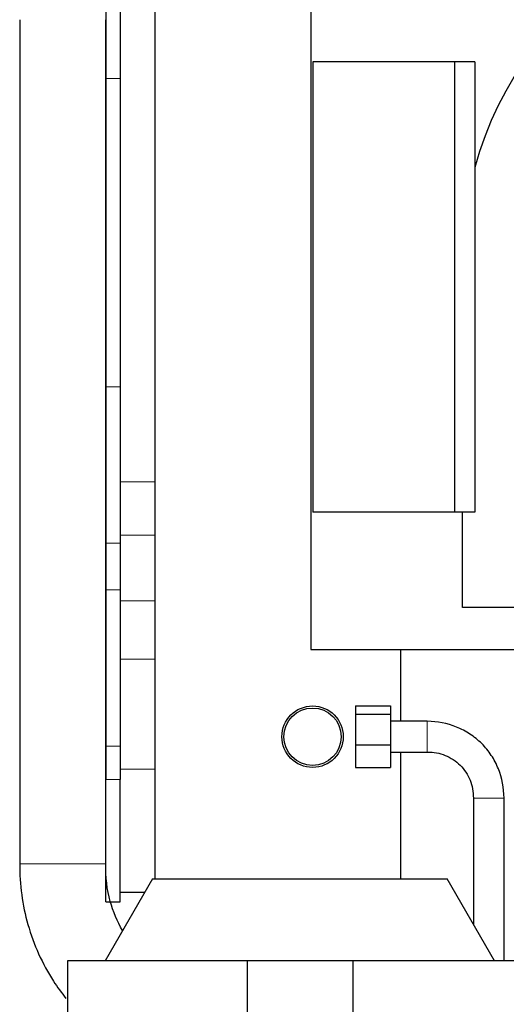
# Model space of a CAD drawing. Header units: inches. Extents: x 0 to 20790, y -12 to 14700.
# Tile 260 of 359: x 9110 to 9348, y 4089 to 4570. Entities that reach past the tile are written whole.
import ezdxf

# ---------------------------------------------------------------- set-up
doc = ezdxf.new("R2010")
doc.units = ezdxf.units.IN
doc.layers.add('1', color=7, linetype='Continuous', true_color=0xffffff)

msp = doc.modelspace()

# ---------------------------------------------------------------- linework, layer by layer
at = {"layer": '1', "color": 2, "linetype": 'Continuous', "lineweight": 25}
for p, q in [((9176.186, 4809.004), (9176.186, 4150.508)), ((9252.386, 4673), (9252.386, 4262.5)), ((9152.186, 4617.641), (9152.186, 4541.231)), ((9159.186, 4617.641), (9159.186, 4541.231)), ((9110.185, 4569.995), (9110.185, 4157.823)), ((9152.185, 4157.823), (9152.185, 4569.995)), ((9322.527, 4549.5), (9253.245, 4549.5)), ((9253.245, 4549.5), (9253.245, 4329.5)), ((9332.386, 4549.5), (9322.527, 4549.5)), ((9322.527, 4549.5), (9322.527, 4329.5)), ((9332.386, 4549.5), (9332.386, 4497.766)), ((9152.186, 4541.231), (9152.186, 4390.776)), ((9159.186, 4541.231), (9159.186, 4390.776)), ((9332.386, 4497.766), (9332.386, 4329.5)), ((9152.186, 4390.776), (9152.186, 4314.365)), ((9159.186, 4390.776), (9159.186, 4314.365)), ((9322.527, 4329.5), (9253.245, 4329.5)), ((9332.386, 4329.5), (9322.527, 4329.5)), ((9326.386, 4283), (9326.386, 4329.5)), ((9152.186, 4314.365), (9152.186, 4291.641)), ((9159.186, 4314.365), (9159.186, 4291.641)), ((9152.186, 4291.641), (9152.186, 4215.231)), ((9159.186, 4291.641), (9159.186, 4215.231)), ((9332.386, 4283), (9326.386, 4283)), ((9496.386, 4283), (9332.386, 4283)), ((9252.386, 4262.5), (9332.386, 4262.5)), ((9296.186, 4262.51), (9296.186, 4227.398)), ((9332.386, 4262.5), (9412.386, 4262.5)), ((9274.186, 4234.947), (9274.186, 4230.912)), ((9274.186, 4234.947), (9291.186, 4234.947)), ((9291.186, 4234.947), (9291.186, 4230.912)), ((9274.186, 4230.912), (9291.186, 4230.912)), ((9274.186, 4230.912), (9274.186, 4215.855)), ((9291.186, 4230.912), (9291.186, 4215.855)), ((9309.186, 4227.389), (9291.186, 4227.389)), ((9152.186, 4215.231), (9152.186, 4199.003)), ((9159.186, 4215.231), (9159.186, 4199.003)), ((9274.186, 4215.855), (9274.186, 4204.832)), ((9274.186, 4215.855), (9291.186, 4215.855)), ((9291.186, 4215.855), (9291.186, 4204.832)), ((9291.186, 4212.389), (9309.186, 4212.389)), ((9296.186, 4212.395), (9296.186, 4150.507)), ((9274.186, 4204.832), (9291.186, 4204.832)), ((9152.186, 4139.174), (9152.186, 4199.003)), ((9159.186, 4139.174), (9159.186, 4199.003)), ((9331.686, 4189.889), (9331.686, 4128.342)), ((9346.686, 4110.501), (9346.686, 4189.889)), ((9175.08, 4150.5), (9151.986, 4110.5)), ((9175.08, 4150.5), (9318.892, 4150.5)), ((9341.986, 4110.5), (9318.892, 4150.5)), ((9171.237, 4143.844), (9159.186, 4143.844)), ((9152.186, 4139.174), (9159.186, 4139.174)), ((9221.186, 4110.5), (9133.486, 4110.5)), ((9133.486, 4110.5), (9133.486, 3873)), ((9272.786, 4110.5), (9221.186, 4110.5)), ((9221.186, 4110.5), (9221.186, 3873)), ((9360.486, 4110.5), (9272.786, 4110.5)), ((9272.786, 4110.5), (9272.786, 3873))]:
    msp.add_line(p, q, dxfattribs=at)
at = {"layer": '1', "color": 110, "linetype": 'Continuous', "lineweight": 13}
for p, q in [((9152.186, 4541.231), (9159.186, 4541.231)), ((9152.186, 4390.776), (9159.186, 4390.776)), ((9176.186, 4344.309), (9159.186, 4344.309)), ((9176.186, 4318.293), (9159.186, 4318.293)), ((9152.186, 4314.365), (9159.186, 4314.365)), ((9152.186, 4291.641), (9159.186, 4291.641)), ((9176.186, 4286.259), (9159.186, 4286.259)), ((9176.186, 4257.785), (9159.186, 4257.785)), ((9309.186, 4227.389), (9309.186, 4212.389)), ((9152.186, 4215.231), (9159.186, 4215.231)), ((9176.186, 4204.003), (9159.186, 4204.003)), ((9152.186, 4199.003), (9159.186, 4199.003)), ((9346.686, 4189.889), (9331.686, 4189.889)), ((9110.185, 4157.823), (9131.185, 4157.823)), ((9131.185, 4157.823), (9152.184, 4157.823))]:
    msp.add_line(p, q, dxfattribs=at)
at = {"layer": '1', "color": 2, "linetype": 'Continuous', "lineweight": 25}
for radius in [15, 14]:
    msp.add_circle((9253.186, 4219.889), radius, dxfattribs=at)
msp.add_arc((9496.386, 4453), 170, 270, 164.73227, dxfattribs=at)
for points, knots in [([(9346.686, 4189.889), (9346.639, 4194.955), (9345.256, 4202.11), (9340.69, 4210.894), (9335.973, 4216.674), (9330.185, 4221.377), (9321.402, 4225.935), (9314.25, 4227.33), (9309.186, 4227.389)], [0, 0, 0, 0, 0.2475027, 0.374059, 0.5000824, 0.6260084, 0.7524203, 1, 1, 1, 1]), ([(9309.186, 4212.389), (9312.343, 4212.406), (9318.065, 4211.373), (9324.463, 4207.176), (9328.155, 4202.645), (9330.941, 4197.365), (9331.726, 4193.024), (9331.686, 4189.889)], [0, 0, 0, 0, 0.2528847, 0.4995494, 0.6237329, 0.7469897, 1, 1, 1, 1]), ([(9110.185, 4157.823), (9110.183, 4147.494), (9112.854, 4127.619), (9122.682, 4105.656), (9130.621, 4094.776), (9132.779, 4092.117)], [0, 0, 0, 0, 0.420558, 0.8517785, 1, 1, 1, 1]), ([(9160.411, 4125.284), (9157.824, 4129.646), (9153.424, 4140.092), (9152.071, 4151.364), (9152.185, 4157.823)], [0, 0, 0, 0, 0.4605843, 1, 1, 1, 1])]:
    msp.add_open_spline(points, degree=3, knots=knots, dxfattribs=at)

doc.saveas('drawing.dxf')
